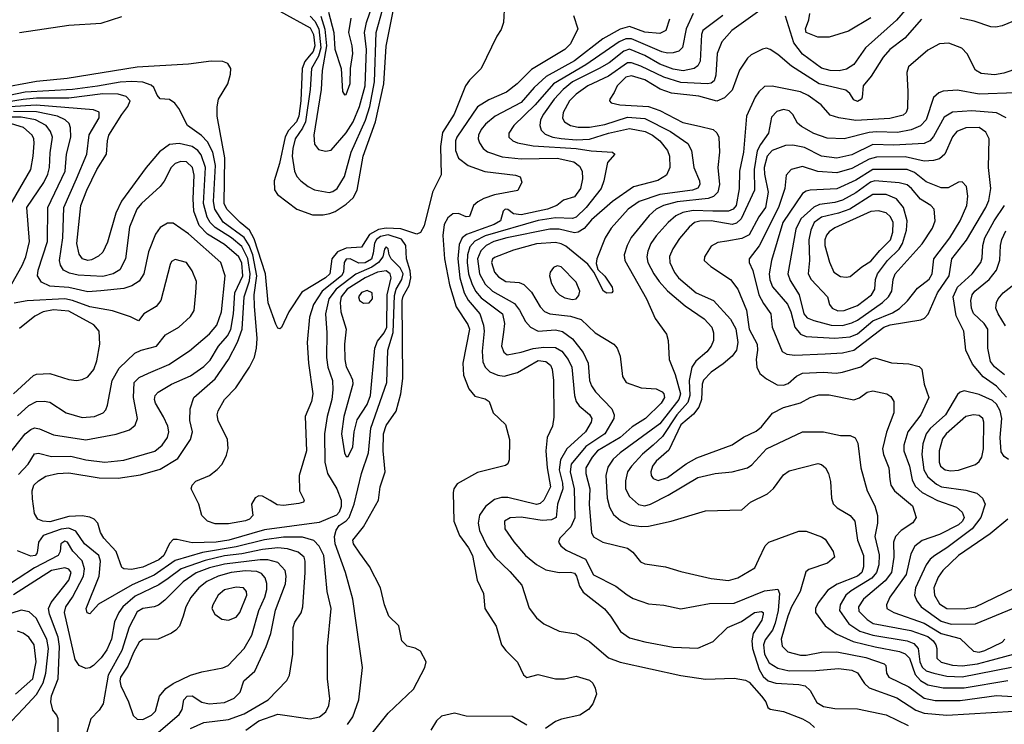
# Model space of a CAD drawing. Extents: x 997026 to 1115308, y 536381 to 619039.
# Tile 310 of 484: x 1063877 to 1069057, y 588157 to 591862. Entities that reach past the tile are written whole.
import ezdxf

# ---------------------------------------------------------------- set-up
doc = ezdxf.new("R2010")
doc.units = 0

msp = doc.modelspace()

# ---------------------------------------------------------------- linework, layer by layer
at = {"layer": '0CON20XD'}
for points in [[(1065460.3, 591880.3), (1065482.7, 591812.7), (1065490.1, 591725), (1065468.2, 591595), (1065462.8, 591495), (1065424.1, 591254.1), (1065428.3, 591208.3), (1065449.3, 591179.3), (1065485, 591170), (1065515, 591175.5), (1065595, 591266.7), (1065630.3, 591325), (1065664.8, 591405), (1065693.8, 591513.8), (1065701.1, 591705), (1065691.5, 591795), (1065701.9, 591848.2), (1065752.9, 591997.1)], [(1066426.9, 591945), (1066422.7, 591847.3), (1066409.5, 591810.5), (1066386.2, 591775), (1066305.3, 591604.7), (1066243.8, 591545), (1066221.6, 591515), (1066162.9, 591365), (1066101.9, 591268.1), (1066090.2, 591195), (1066093.6, 591046.4), (1066048.9, 590955), (1066005, 590777.5), (1065985, 590742.2), (1065966.1, 590733.9), (1065882.8, 590762.8), (1065805, 590765.9), (1065765, 590758.6), (1065717.6, 590732.4), (1065674.2, 590665.7), (1065595, 590661.4), (1065548.8, 590641.2), (1065518.7, 590605), (1065507.8, 590525), (1065485, 590503.9), (1065360.8, 590429.2), (1065292.1, 590325), (1065255, 590244), (1065245, 590236), (1065235, 590240), (1065225, 590261.2), (1065184, 590374), (1065169.6, 590525), (1065110.2, 590710.2), (1065085.1, 590755.1), (1065037.4, 590795), (1064966.1, 590865), (1064952.5, 590895), (1064955.2, 591135), (1064915.3, 591355), (1064915.3, 591404.7), (1064922.9, 591445), (1064972.3, 591525), (1064986.2, 591575), (1064987.1, 591605), (1064971.6, 591631.6), (1064945, 591642.9), (1064884.7, 591644.7), (1064765, 591628), (1064495, 591612.5), (1064127.2, 591552.8), (1063965, 591536.6), (1063755, 591498.8)], [(1065245, 591906.6), (1065405, 591818.6), (1065423.2, 591785), (1065429.8, 591725), (1065420.1, 591695), (1065400.3, 591669.7), (1065377.2, 591642.8), (1065363.6, 591605), (1065355.3, 591435), (1065345.3, 591355), (1065332.4, 591325), (1065290.3, 591279.7), (1065273.3, 591246.7), (1065244.5, 591105.5), (1065215.9, 591015), (1065216.6, 590966.6), (1065232.7, 590942.7), (1065335, 590866.1), (1065416.8, 590836.8), (1065474.2, 590835.8), (1065507.7, 590842.3), (1065537, 590853), (1065595, 590891.9), (1065631.4, 590925), (1065652.7, 590965), (1065683.7, 591145), (1065748, 591325), (1065791.8, 591525), (1065805, 591723.3), (1065845.1, 591925)], [(1065405, 591881), (1065430.2, 591855), (1065451.3, 591815), (1065461.3, 591715), (1065449.1, 591670.9), (1065412.6, 591605), (1065405.4, 591495), (1065380.1, 591325), (1065365, 591291.4), (1065326.7, 591235), (1065313.3, 591185), (1065309.5, 591145), (1065322.5, 591065), (1065335, 591038.1), (1065355.6, 591015), (1065394.7, 590984.7), (1065427.9, 590967.9), (1065505, 590952.9), (1065525, 590958), (1065547.1, 590975), (1065585, 591037.1), (1065621.2, 591165), (1065696.5, 591333.5), (1065719.6, 591405), (1065743.8, 591535), (1065752, 591795), (1065785.8, 591914.2)], [(1067795, 591928.1), (1067622.7, 591805), (1067570, 591745), (1067545.3, 591685), (1067539.3, 591570.7), (1067530.1, 591539.9), (1067515, 591528.5), (1067495, 591524.3), (1067355, 591531.2), (1067265, 591560.4), (1067145, 591617.8), (1067095, 591635.9), (1067075, 591635.9), (1066975, 591565.2), (1066865.4, 591515), (1066805, 591471.2), (1066770, 591435), (1066736.6, 591375), (1066731.8, 591345), (1066742.7, 591325), (1066774.4, 591305), (1066815, 591296.5), (1066875, 591297.6), (1066955, 591311.2), (1067075, 591348.8), (1067165, 591341.9), (1067300.7, 591275), (1067391.8, 591211.8), (1067410.4, 591175), (1067423.8, 591085), (1067452.8, 591015), (1067454.7, 590995), (1067445, 590975.5), (1067416.7, 590965), (1067245, 590942.1), (1067135, 590906.5), (1067078.2, 590865), (1066989.2, 590765), (1066956.8, 590715), (1066912.2, 590605), (1066909.2, 590579.2), (1066918.8, 590548.8), (1066955, 590513.3), (1066994, 590455), (1066998, 590435), (1066992.5, 590425), (1066965, 590424), (1066948.8, 590435), (1066896.7, 590535), (1066866.4, 590576.4), (1066750.6, 590670.6), (1066725, 590683.8), (1066695, 590689.6), (1066595.7, 590684.3), (1066475, 590650), (1066375, 590611.5), (1066365, 590603.1), (1066359.6, 590585), (1066375, 590534.3), (1066395, 590510), (1066435, 590485.7), (1066505, 590480), (1066529.5, 590469.5), (1066569.5, 590429.5), (1066615, 590352.2), (1066638, 590328), (1066666.1, 590316.1), (1066775, 590302.6), (1066830.8, 590285), (1066904.4, 590215), (1067002.5, 590155), (1067019.2, 590135), (1067035, 590092.5), (1067047.5, 589985), (1067067.5, 589955), (1067146, 589926), (1067225, 589920.9), (1067257.3, 589905), (1067265.3, 589895), (1067268.4, 589875), (1067251.3, 589845), (1067168.2, 589765), (1067098.6, 589721.4), (1067035, 589664.8), (1066915.8, 589595), (1066888, 589562), (1066855.8, 589505), (1066855.8, 589475), (1066875.7, 589395), (1066873.5, 589315), (1066884.5, 589165), (1066895, 589142.9), (1066944, 589115), (1067075, 589082.1), (1067102.6, 589062.6), (1067141.9, 589011.9), (1067165, 589000.4), (1067275, 588985.4), (1067355, 588960.5), (1067515, 588923.3), (1067605, 588913.3), (1067655, 588927.5), (1067745, 588980), (1067765.6, 589025), (1067798.9, 589095), (1067817.5, 589115), (1067975, 589173.1), (1068015, 589171.5), (1068095, 589142.5), (1068115, 589129.4), (1068156.9, 589065), (1068164.2, 589035), (1068126.7, 589003.3), (1068029.1, 588970.9), (1068012.2, 588957.8), (1067983, 588855), (1067936.5, 588775), (1067917.6, 588725), (1067882.7, 588605), (1067887.3, 588567.3), (1067918, 588538), (1067985, 588520), (1068015, 588520.3), (1068095, 588536.2), (1068175, 588538), (1068327.5, 588507.5), (1068424, 588475), (1068434.2, 588465), (1068437.5, 588425), (1068450, 588405), (1068555, 588353.6), (1068635, 588294), (1068692.5, 588282.5), (1068825, 588281.7), (1069015, 588307.9), (1069214.8, 588295.2)], [(1068545.8, 591924.2), (1068489.8, 591860.2), (1068326.1, 591715), (1068265, 591627.3), (1068227.2, 591602.8), (1068187.4, 591592.6), (1068140, 591595), (1068095, 591606.9), (1067995, 591680.6), (1067950.1, 591740.1), (1067905, 591880)], [(1063875, 591794.7), (1064135, 591832.9), (1064305, 591844.7), (1064415, 591878.8)], [(1065501.7, 591901.7), (1065530, 591795), (1065535, 591706.7), (1065568.5, 591605), (1065574.5, 591484.5), (1065585, 591466.7), (1065595, 591468.8), (1065615, 591527.5), (1065617.2, 591605), (1065629, 591685), (1065626.7, 591725), (1065608.4, 591795), (1065620.1, 591869.9)], [(1066790, 591885), (1066813.9, 591813.9), (1066774.4, 591735), (1066745, 591705.4), (1066569.2, 591600.8), (1066493.6, 591525), (1066438.5, 591481.5), (1066345, 591441.3), (1066285.9, 591404.1), (1066175.9, 591245), (1066169.5, 591225), (1066169.2, 591175), (1066184.8, 591134.8), (1066236.2, 591096.2), (1066323.5, 591063.5), (1066484.5, 591044.5), (1066510, 591035), (1066517.7, 591007.7), (1066496.7, 590963.3), (1066375, 590941.3), (1066318.8, 590921.2), (1066286.9, 590905), (1066264.3, 590885), (1066243.6, 590826.4), (1066225, 590826.2), (1066185, 590843.5), (1066155, 590840.4), (1066129.2, 590820.8), (1066109.7, 590785), (1066103, 590727), (1066111.6, 590605), (1066137.7, 590467.7), (1066172.3, 590352.3), (1066235, 590260), (1066243.5, 590235), (1066207.9, 590055), (1066212.4, 589992.4), (1066238.8, 589921.2), (1066271.7, 589881.7), (1066325, 589868), (1066346.7, 589855), (1066367.5, 589795), (1066432.7, 589732.7), (1066453.7, 589653.7), (1066452.5, 589547.5), (1066444.1, 589525.9), (1066432.7, 589517.3), (1066285, 589480.9), (1066178.2, 589421.8), (1066160.8, 589395), (1066157.5, 589375), (1066160.5, 589225), (1066189.7, 589149.7), (1066237.7, 589085), (1066258.8, 589045), (1066282.9, 588915), (1066316, 588845), (1066324, 588765), (1066383, 588673), (1066412, 588575), (1066433.8, 588545), (1066495, 588483.3), (1066526.7, 588416.7), (1066545, 588402.5), (1066605, 588418), (1066696.4, 588396.4), (1066743.6, 588396.4), (1066805, 588409.2), (1066875, 588388.8), (1066892.3, 588372.3), (1066905, 588347.5), (1066911.2, 588315), (1066892, 588265), (1066870, 588235), (1066823.8, 588205), (1066726.8, 588183.2), (1066695, 588171.2), (1066642.5, 588135)], [(1067296, 591865), (1067275.4, 591805), (1067245, 591788.8), (1067165, 591796.9), (1067085, 591826.5), (1067035, 591811.7), (1066945, 591761), (1066795, 591646.6), (1066646.1, 591563.9), (1066583, 591505), (1066515, 591427.4), (1066378.8, 591355), (1066327.1, 591312.9), (1066304.7, 591285), (1066291.2, 591255), (1066289.2, 591235), (1066295.2, 591215.2), (1066315.7, 591185.7), (1066337.8, 591167.8), (1066415, 591141.3), (1066515, 591131), (1066705, 591133.2), (1066791.9, 591115), (1066821.9, 591091.9), (1066835.9, 591065), (1066837.9, 591025), (1066826.6, 590975), (1066795, 590931.1), (1066737.5, 590912.5), (1066702.2, 590885), (1066653.6, 590866.4), (1066515, 590835.5), (1066475, 590841.9), (1066445, 590863.3), (1066430, 590865), (1066421.1, 590855), (1066405.4, 590805), (1066372.3, 590785), (1066305, 590760.9), (1066226.9, 590733.1), (1066203.9, 590715), (1066189.6, 590680.4), (1066182.1, 590605), (1066192.9, 590505), (1066214.9, 590425), (1066237, 590387), (1066297.8, 590315), (1066317.2, 590255), (1066319.8, 590225), (1066309.7, 590119.7), (1066313.4, 590063.4), (1066325.9, 590035), (1066351, 590011), (1066393, 589993), (1066425, 589988), (1066495, 590006.6), (1066605, 590069.4), (1066645, 590065.2), (1066668.6, 590045), (1066677.3, 590025), (1066684.3, 589965), (1066687.6, 589772.4), (1066680, 589725), (1066651.5, 589665), (1066645.3, 589594.7), (1066651.7, 589505), (1066669.5, 589405), (1066635, 589334.7), (1066615, 589317.4), (1066595, 589312.2), (1066445, 589348.6), (1066411, 589349), (1066375, 589339.2), (1066327.5, 589302.5), (1066295, 589256.5), (1066288.1, 589215), (1066296.1, 589176.1), (1066334.2, 589095), (1066376.4, 589036.4), (1066455, 588960), (1066517.9, 588887.9), (1066557, 588767), (1066595, 588716.7), (1066635, 588685.6), (1066715, 588645.6), (1066805, 588633.1), (1066875, 588591.5), (1066975, 588506.1), (1067035, 588482.8), (1067355, 588412.8), (1067484.7, 588394.7), (1067635, 588398.8), (1067695, 588388.9), (1067715, 588378.5), (1067778.9, 588305), (1067802, 588275), (1067813.3, 588245), (1067825, 588236.2), (1067895, 588223.1), (1067995, 588185.9), (1068031.5, 588165), (1068058.9, 588138.9)], [(1067419.3, 591895), (1067383.5, 591815), (1067363.8, 591716.2), (1067345, 591697.1), (1067315, 591687.5), (1067285, 591686.6), (1067255, 591694), (1067095, 591761.2), (1067065, 591761.1), (1067030, 591745), (1066856, 591624), (1066685, 591525.5), (1066589, 591415), (1066476.2, 591305), (1066450.9, 591265), (1066449.5, 591245), (1066471.1, 591225), (1066495.7, 591215), (1066578.7, 591198.7), (1066805, 591185.6), (1066882.5, 591172.5), (1066995.7, 591165.7), (1067007.5, 591155), (1066969.2, 591110.8), (1066950, 591015), (1066935.2, 590974.8), (1066856.1, 590875), (1066805, 590823.2), (1066785, 590816.6), (1066695, 590820.8), (1066604.5, 590805.5), (1066325.1, 590724.9), (1066271.8, 590698.2), (1066245, 590668), (1066232.9, 590625), (1066230.5, 590585), (1066238.6, 590525), (1066254.7, 590474.7), (1066275.1, 590435.1), (1066305, 590399.8), (1066416.7, 590315), (1066426.6, 590265), (1066421.7, 590218.3), (1066410.7, 590145), (1066423.2, 590113.2), (1066440.5, 590100.5), (1066515, 590113.2), (1066577.6, 590132.4), (1066635, 590139.7), (1066695, 590138.8), (1066729, 590119), (1066762.3, 590075), (1066781.9, 590035), (1066795.9, 589885), (1066803.9, 589855), (1066820.6, 589830.6), (1066875, 589786.7), (1066886.2, 589765), (1066882.9, 589745), (1066854, 589695), (1066754.6, 589605.4), (1066722.3, 589547.7), (1066715.7, 589495), (1066732.6, 589425), (1066733.9, 589395), (1066706, 589315), (1066699.5, 589245), (1066675, 589231.1), (1066625, 589227.9), (1066515, 589245.2), (1066456.7, 589243.3), (1066427.1, 589225), (1066428.9, 589185), (1066475.9, 589115.9), (1066538.5, 589045), (1066596.3, 588996.3), (1066645, 588968.2), (1066715, 588955.5), (1066775, 588956.8), (1066795, 588951.5), (1066805.9, 588935), (1066822.5, 588882.5), (1066841.9, 588851.9), (1066953.5, 588763.5), (1066985.8, 588725.8), (1067037.8, 588645), (1067085, 588610.5), (1067165, 588589.5), (1067315, 588562.9), (1067445, 588557.5), (1067525, 588591.4), (1067600, 588665), (1067673.6, 588696.4), (1067742.5, 588745), (1067780, 588750), (1067787.5, 588745), (1067788.6, 588735), (1067780.8, 588705), (1067736.3, 588633.7), (1067728, 588595), (1067731.6, 588555), (1067766.5, 588445), (1067787.8, 588407.8), (1067815, 588384.8), (1067855, 588373), (1067976.2, 588366.2), (1068008.5, 588358.5), (1068035.2, 588335.2), (1068070.7, 588270.7), (1068105, 588250), (1068165, 588239.6), (1068285, 588238.7), (1068435, 588206.7), (1068550.8, 588150.8)], [(1067576.1, 591885), (1067470, 591805), (1067463.5, 591785), (1067457, 591645), (1067445, 591619.6), (1067425.6, 591605), (1067366.5, 591593.5), (1067315, 591602.8), (1067245, 591629), (1067165, 591673.3), (1067085, 591706.7), (1067055, 591697.2), (1066977.1, 591635), (1066925.3, 591605), (1066785.7, 591535), (1066735.2, 591495), (1066688.9, 591445), (1066631.9, 591365), (1066617.5, 591335), (1066613.3, 591305), (1066620.9, 591280.9), (1066641, 591261), (1066681.4, 591245), (1066725, 591237.3), (1066805, 591230.7), (1066875, 591233.9), (1066974.9, 591265.1), (1067085, 591289.7), (1067167.3, 591275), (1067206.7, 591255), (1067244.7, 591225), (1067284.2, 591175), (1067295.8, 591145), (1067296.6, 591085), (1067280, 591045), (1067234.1, 591015.9), (1067106.2, 590983.8), (1066995, 590905.7), (1066885, 590809.8), (1066845.7, 590764.3), (1066815.7, 590744.3), (1066795, 590740.5), (1066715, 590761.3), (1066665, 590761.1), (1066440, 590715), (1066371.5, 590695), (1066330.2, 590675), (1066303.5, 590646.5), (1066284.6, 590605), (1066295.8, 590525), (1066325, 590471.1), (1066364.9, 590434.9), (1066479.6, 590369.6), (1066506.7, 590335), (1066538, 590275), (1066564.4, 590244.4), (1066605, 590223.8), (1066695, 590230.6), (1066732.6, 590222.6), (1066785, 590183.4), (1066841.3, 590111.3), (1066867.7, 590055), (1066875.2, 589965), (1066885, 589936.7), (1066905.2, 589905.2), (1066991.1, 589815), (1067003.4, 589785), (1067002.9, 589765), (1066954.8, 589685), (1066855, 589617.9), (1066777.7, 589525), (1066772.4, 589485), (1066794.2, 589395), (1066797, 589243), (1066777.1, 589195), (1066718.8, 589135), (1066711.5, 589115), (1066723.5, 589095), (1066752.1, 589072.1), (1066854.3, 589024.3), (1066895, 588943.3), (1067013.6, 588883.6), (1067072.5, 588837.5), (1067105, 588818.6), (1067185, 588790.8), (1067265, 588783.3), (1067355, 588764.5), (1067505, 588792.7), (1067635, 588793.4), (1067795, 588858.9), (1067865, 588868), (1067874.4, 588844.4), (1067866.2, 588755), (1067851.7, 588688.3), (1067837.5, 588652.5), (1067798.6, 588601.4), (1067789.8, 588575), (1067795.9, 588525.9), (1067820.2, 588480.2), (1067865, 588451.3), (1067925, 588437.5), (1068065, 588439.8), (1068185, 588450.2), (1068255, 588441.9), (1068285, 588427.5)], [(1068621.8, 591865), (1068533.8, 591765), (1068455, 591705.4), (1068420, 591665), (1068356.2, 591565), (1068314.5, 591515), (1068309.5, 591455), (1068305, 591444.4), (1068285, 591432.3), (1068265, 591441.5), (1068244.7, 591474.7), (1068222.3, 591492.3), (1068083.5, 591525), (1067937.2, 591617.2), (1067865, 591680), (1067825, 591705.6), (1067805, 591711.9), (1067785, 591708.1), (1067725, 591677.8), (1067705, 591659.4), (1067663.1, 591596.9), (1067625, 591491.5), (1067585, 591450.8), (1067545, 591434.5), (1067449.9, 591459.9), (1067306.1, 591476.1), (1067246.3, 591496.3), (1067165, 591546.5), (1067095, 591566.9), (1067065, 591560), (1067020.2, 591515), (1067005, 591478.6), (1066982, 591445), (1066980, 591435), (1066988.8, 591425), (1067034.3, 591414.3), (1067185.5, 591405.5), (1067244.2, 591384.2), (1067365, 591322.2), (1067452.4, 591302.4), (1067524.7, 591284.7), (1067545, 591267.1), (1067555.4, 591245), (1067558.9, 591165), (1067550.3, 591085), (1067558.8, 590995), (1067549.1, 590955), (1067526.9, 590933.1), (1067498.8, 590921.2), (1067334.9, 590905.1), (1067264.4, 590885.6), (1067225, 590866.3), (1067187.5, 590832.5), (1067092.9, 590717.1), (1067072, 590675), (1067057.3, 590625), (1067060.3, 590595), (1067174.6, 590395), (1067220.2, 590290.2), (1067279.1, 590209.1), (1067288.1, 590175), (1067293.5, 590075), (1067326, 589996), (1067352.9, 589895), (1067344.8, 589865), (1067245, 589737.1), (1067035, 589583.6), (1066999.4, 589550.6), (1066970.7, 589509.3), (1066961.2, 589465), (1066967.7, 589345), (1066979.2, 589299.2), (1067000.8, 589260.8), (1067038.2, 589228.2), (1067085, 589205.8), (1067146.7, 589196.7), (1067185, 589198.2), (1067304.7, 589225.3), (1067485, 589279.2), (1067675, 589284), (1067721.2, 589325), (1067811.2, 589368.8), (1067843.1, 589396.9), (1067895, 589468.1), (1067925, 589489.5), (1068075, 589528.6), (1068095, 589522.5), (1068115.8, 589505), (1068132.5, 589475), (1068142.7, 589432.7), (1068147.1, 589345), (1068155.5, 589315.5), (1068178, 589295), (1068245.7, 589255), (1068270, 589225), (1068284.2, 589125), (1068315.7, 589045), (1068316.4, 588985), (1068306.8, 588955), (1068285, 588935.6), (1068176.6, 588893.4), (1068127.5, 588862.5), (1068077.7, 588795), (1068063.3, 588765), (1068062.9, 588745), (1068114.7, 588674.7), (1068171.6, 588631.6), (1068262.3, 588592.3), (1068376.7, 588563.3), (1068505, 588538.8), (1068535, 588527.6), (1068557.6, 588505), (1068588.3, 588418.3), (1068615, 588387.2), (1068655, 588363.3), (1068735, 588348.3), (1068845, 588348.5), (1069075, 588386.3)], [(1068355, 591872.1), (1068237.4, 591802.6), (1068135, 591770.8), (1068075, 591770.8), (1068014.6, 591795), (1068010, 591815), (1068028.3, 591861.7), (1068034, 591895)], [(1069185, 591887.6), (1069045, 591830), (1069012.6, 591822.6), (1068985, 591825.3), (1068898.8, 591855), (1068825, 591871.1)], [(1069132.1, 591607.9), (1069055, 591581.8), (1069005, 591573.1), (1068935, 591579.2), (1068905, 591596.9), (1068861.9, 591681.9), (1068832.4, 591712.4), (1068765, 591738.5), (1068715, 591735.5), (1068655, 591701.5), (1068553.3, 591615), (1068543.6, 591585), (1068549.1, 591485), (1068547.1, 591395), (1068540, 591375), (1068525, 591360.9), (1068455, 591342.3), (1068275, 591332.3), (1068185.4, 591345.4), (1068140.9, 591360.9), (1068093.8, 591415), (1068025, 591463.6), (1067985, 591483.6), (1067835, 591513.2), (1067795, 591510.5), (1067765, 591483.3), (1067745.4, 591455), (1067700, 591355), (1067684.2, 591165), (1067664.2, 591065), (1067662.7, 590972.7), (1067645.5, 590885), (1067629.4, 590865), (1067605.1, 590854.9), (1067523.3, 590855), (1067420.4, 590859.6), (1067365, 590848.1), (1067329.5, 590830.5), (1067287.8, 590795), (1067224.8, 590725.2), (1067198, 590685), (1067182.2, 590645), (1067175.3, 590614.7), (1067180.6, 590585), (1067212.2, 590525), (1067241.6, 590485), (1067285, 590436.2), (1067377.8, 590357.8), (1067478.4, 590288.4), (1067518.7, 590245), (1067527.2, 590215), (1067526.7, 590175), (1067515.3, 590145), (1067490.9, 590115), (1067433.1, 590066.9), (1067412.7, 590035), (1067398.8, 589965), (1067402.6, 589885), (1067391.6, 589848.4), (1067333.6, 589785), (1067259.1, 589670.9), (1067209.7, 589625), (1067153.5, 589576.5), (1067095.3, 589515), (1067075.2, 589484.8), (1067063.4, 589436.6), (1067064.2, 589395), (1067085.2, 589355.2), (1067132.8, 589312.8), (1067165, 589304.7), (1067195, 589313.6), (1067289, 589361), (1067445, 589454.2), (1067535, 589475.3), (1067625, 589484.6), (1067705, 589505.5), (1067728.7, 589521.3), (1067805, 589604.6), (1067995, 589694), (1068105, 589695.3), (1068194.5, 589675.5), (1068245.5, 589675.5), (1068272.6, 589662.6), (1068286.4, 589635)], [(1065736.7, 590635), (1065727, 590603), (1065695, 590583.2), (1065661.8, 590581.8), (1065615, 590604.8), (1065595, 590603.2), (1065583.4, 590585), (1065580.5, 590535), (1065570.3, 590515), (1065467.5, 590435), (1065422.8, 590365), (1065401.5, 590298.5), (1065389.4, 590165), (1065396.7, 590056.7), (1065419.7, 589895), (1065411.3, 589855), (1065379.2, 589775), (1065385.9, 589595), (1065346.9, 589465), (1065349.2, 589385), (1065373.3, 589335), (1065370, 589325), (1065345, 589317.5), (1065265, 589308.1), (1065230.7, 589310.7), (1065195, 589333.1), (1065155, 589356.7), (1065135, 589358.1), (1065115, 589347.5), (1065097.1, 589315), (1065103.1, 589255), (1065085, 589235.6), (1065065, 589226.7), (1064975, 589210.4), (1064905, 589211.5), (1064865, 589224.3), (1064834.5, 589254.5), (1064820, 589315), (1064778.8, 589395), (1064783.8, 589415), (1064803.3, 589435), (1064875, 589465.8), (1064915, 589496.2), (1064942, 589525), (1064965, 589572.5), (1064972.7, 589607.3), (1064969.2, 589655), (1064921.2, 589755), (1064916.2, 589785), (1064921.2, 589805), (1064954.3, 589865), (1065014.6, 589925.4), (1065086.4, 590035), (1065112, 590088), (1065122.7, 590135), (1065125.3, 590185), (1065111.9, 590355), (1065111.2, 590415), (1065123.7, 590515), (1065102.8, 590625), (1065084.2, 590674.2), (1065057.4, 590717.4), (1064948, 590798), (1064903.5, 590865), (1064896, 590906), (1064906.1, 591095), (1064893.3, 591165), (1064865, 591219.7), (1064833, 591253), (1064760, 591305), (1064714.8, 591394.8), (1064693.5, 591423.5), (1064665, 591442.5), (1064615, 591446.7), (1064600, 591465), (1064582.9, 591505), (1064567.9, 591517.9), (1064525, 591533.3), (1064467.4, 591537.4), (1064405, 591533.2), (1064286.5, 591513.5), (1064155.1, 591495.1), (1063905, 591481.6), (1063685, 591434.8)], [(1069115, 591478.2), (1068925, 591470.8), (1068811.1, 591491.1), (1068735, 591487.1), (1068711.9, 591478.1), (1068685, 591452.7), (1068645, 591335.5), (1068616.3, 591303.7), (1068567.3, 591282.7), (1068495, 591269.3), (1068385, 591271.7), (1068345, 591269.5), (1068215, 591236.3), (1068125, 591239.2), (1068055, 591264.3), (1067989.7, 591299.7), (1067968.8, 591318.8), (1067943.5, 591363.5), (1067925, 591382.9), (1067895, 591389.8), (1067860.6, 591379.4), (1067831.1, 591348.9), (1067815.3, 591265), (1067773.5, 591206.5), (1067757.4, 591172.6), (1067741.6, 591075), (1067742.8, 590965), (1067672.6, 590815), (1067647.9, 590792.1), (1067625, 590786), (1067515, 590804.2), (1067455, 590802.9), (1067427.3, 590795), (1067398.5, 590771.5), (1067348.5, 590711.5), (1067313.2, 590656.8), (1067295, 590616), (1067296.6, 590585), (1067322.1, 590532.1), (1067342.9, 590505), (1067435, 590425.3), (1067526.2, 590386.2), (1067617.1, 590287.1), (1067645, 590235.6), (1067655.2, 590165), (1067648, 590125), (1067625, 590092.5), (1067578.3, 590051.8), (1067515, 590009.2), (1067475, 589966.5), (1067467.5, 589945), (1067464.1, 589865), (1067449.6, 589825), (1067421.9, 589788.1), (1067355, 589731.1), (1067291, 589599), (1067225, 589540), (1067206.3, 589515), (1067197.3, 589485), (1067198.2, 589465), (1067208.8, 589448.8), (1067235, 589438.7), (1067285, 589454.3), (1067383.3, 589526.7), (1067438.5, 589558.5), (1067625, 589626.2), (1067685, 589666.9), (1067752.1, 589697.9), (1067779.8, 589720.2), (1067836.8, 589793.2), (1067895, 589822.1), (1067985, 589847.8), (1068035, 589875.6), (1068080.8, 589889.2), (1068135, 589889.6), (1068265, 589863.5), (1068295, 589873.3), (1068335, 589903.3), (1068365, 589909.6), (1068438, 589895), (1068460.5, 589880.5), (1068475.5, 589855), (1068475.4, 589795), (1068437.4, 589692.6), (1068416.7, 589605), (1068422, 589575), (1068448.7, 589505), (1068454.1, 589444.1), (1068460, 589415), (1068478.9, 589385), (1068572.9, 589305), (1068593.5, 589245), (1068574.7, 589215.3), (1068513.5, 589176.5), (1068483.5, 589145), (1068473.2, 589115), (1068475.2, 589035.2), (1068463.1, 588955), (1068429.2, 588910.9), (1068315.9, 588815), (1068290.3, 588775), (1068291.5, 588751.5), (1068335, 588707.1), (1068367.1, 588687.1), (1068565, 588649.7), (1068655, 588618.2), (1068683, 588595), (1068696.2, 588575), (1068701.9, 588555), (1068701.8, 588505), (1068725, 588482.6), (1068785, 588468.1), (1068835, 588464.5), (1068915, 588474.3), (1068969.1, 588489.1), (1069105.2, 588525.2)], [(1065602, 588155), (1065628.7, 588195), (1065660.7, 588285), (1065680, 588455), (1065665.3, 588565), (1065629.1, 588815), (1065591.1, 588955), (1065535.6, 589105), (1065532.4, 589145), (1065541.7, 589178.3), (1065557.1, 589202.9), (1065595, 589227.3), (1065610.7, 589245), (1065636.1, 589315), (1065674.3, 589475), (1065711, 589585), (1065724.3, 589714.3), (1065808.1, 589955), (1065812.8, 590125), (1065842.1, 590217.9), (1065847.9, 590412.1), (1065857.3, 590445), (1065887.8, 590495), (1065893.7, 590525), (1065877.9, 590557.9), (1065831.4, 590605), (1065820.8, 590625), (1065815, 590656.7), (1065805, 590667.8), (1065795.8, 590655), (1065787.5, 590615), (1065763.9, 590585), (1065728.7, 590561.3), (1065646, 590524), (1065541.8, 590445), (1065503.8, 590395), (1065485.2, 590315), (1065493.4, 590215), (1065490.8, 590085), (1065497.7, 590035), (1065521.6, 589965), (1065524.3, 589915), (1065519.8, 589865), (1065493.8, 589775), (1065480.4, 589685), (1065481.6, 589535), (1065495.9, 589475), (1065545, 589394.4), (1065567.2, 589335), (1065568.7, 589301.3), (1065558, 589272), (1065543.5, 589256.5), (1065451.7, 589218.3), (1065165, 589179.2), (1064977.5, 589125), (1064910, 589115), (1064785, 589110.5), (1064705, 589129.3), (1064685, 589128.5), (1064665, 589108.2), (1064634.8, 589045), (1064609.3, 589020.7), (1064525, 588982.9), (1064465, 588970.8), (1064425, 588974.5), (1064415, 588980.8), (1064383.6, 589065), (1064319.1, 589135), (1064302.5, 589165), (1064288.5, 589215), (1064268.5, 589235), (1064245, 589246.6), (1064205, 589252.8), (1064135, 589249.5), (1064035, 589220.8), (1063998, 589225), (1063972.2, 589235), (1063955.4, 589265), (1063945, 589342.5), (1063941.6, 589385), (1063951.9, 589415), (1063975, 589437.4), (1064015, 589460.9), (1064075, 589476), (1064135, 589478.3), (1064295, 589452.6), (1064395, 589451.1), (1064511.9, 589468.1), (1064615, 589497.7), (1064709.1, 589555), (1064775.3, 589655), (1064785.8, 589695), (1064772.1, 589755), (1064772.9, 589815), (1064792.7, 589875), (1064905, 589972.8), (1064974.5, 590075.5), (1065023.5, 590166.5), (1065046.5, 590235), (1065058.2, 590405), (1065085, 590488.9), (1065090, 590525), (1065076.9, 590606.9), (1065045, 590668.8), (1064991, 590715), (1064905, 590769.8), (1064879.5, 590795), (1064863.2, 590823.2), (1064843.9, 590895), (1064854.9, 591084.9), (1064831.9, 591151.9), (1064814.8, 591175), (1064785, 591195.5), (1064715, 591211.2), (1064665, 591206), (1064612.2, 591167.8), (1064541.8, 591085), (1064413, 590907), (1064381.9, 590845), (1064338.6, 590691.4), (1064315, 590640), (1064291.3, 590618.7), (1064255, 590599.4), (1064235, 590596.5), (1064206.9, 590605), (1064189, 590629), (1064177.2, 590685), (1064198.6, 590885), (1064229.5, 590965), (1064283.4, 591075), (1064333.8, 591155), (1064338.3, 591225), (1064346.5, 591255), (1064415, 591363.2), (1064446.5, 591405), (1064457.3, 591435), (1064437.6, 591457.6), (1064395, 591470.3), (1064315, 591472.8), (1064135, 591449.9), (1063965, 591449.2), (1063895, 591441.8), (1063475, 591376.7)], [(1063870.1, 589469.9), (1063920.9, 589525), (1063955, 589578.6), (1063975, 589583.3), (1064045, 589565.8), (1064145, 589566.1), (1064225, 589547.6), (1064325, 589535.3), (1064425, 589545.9), (1064587.1, 589592.9), (1064626.7, 589625), (1064654.4, 589665), (1064662.2, 589695), (1064656.4, 589725), (1064634.1, 589774.1), (1064590.7, 589845), (1064586.1, 589865), (1064589.6, 589885), (1064605, 589903.6), (1064675, 589945.4), (1064775, 589990), (1064845, 590038), (1064879.2, 590070.8), (1064923.5, 590145), (1064970.4, 590199.6), (1064987.7, 590232.3), (1065002, 590315), (1065009.4, 590425), (1065051.2, 590515), (1065045, 590581.9), (1065029.3, 590615), (1064955, 590679.3), (1064865, 590734.8), (1064820.5, 590780.5), (1064793.3, 590855), (1064789.1, 590920.9), (1064794.8, 591044.8), (1064785.8, 591085), (1064754.5, 591115.5), (1064725, 591117.1), (1064695, 591106.4), (1064673.8, 591085), (1064636.8, 591013.2), (1064615.7, 590985), (1064516.9, 590895), (1064493.4, 590865), (1064455, 590771.2), (1064434.1, 590605), (1064403.8, 590546.2), (1064368.6, 590525), (1064315, 590510.8), (1064185, 590518.3), (1064138.9, 590528.9), (1064107.8, 590545), (1064091.2, 590571.2), (1064086.2, 590596.2), (1064104.2, 590715.8), (1064109.6, 590875), (1064176.4, 591025), (1064229.7, 591155), (1064242.8, 591257.2), (1064295.7, 591345.7), (1064295.6, 591375.6), (1064265, 591388.2), (1063963.1, 591413.1), (1063825, 591404.2)], [(1063836.2, 590473.8), (1063889.5, 590569.5), (1063909, 590615), (1063928.6, 590695), (1063913.7, 590875), (1064003.4, 591006.6), (1064025, 591050), (1064034.3, 591085), (1064037.2, 591162.8), (1064049.5, 591245), (1064039.7, 591275), (1064015.4, 591305), (1063959.6, 591335), (1063885, 591349.2), (1063775, 591348.8)], [(1063812.5, 589567.5), (1063905, 589684.7), (1063935, 589707.8), (1063954.8, 589715.2), (1063981.1, 589711.1), (1064055, 589679.1), (1064225, 589653.1), (1064385, 589683.2), (1064455, 589705.6), (1064485, 589730), (1064497.3, 589765), (1064474.7, 589875), (1064478.7, 589955), (1064505, 589981.2), (1064555, 590002.4), (1064661.3, 590048.7), (1064769.5, 590120.5), (1064875, 590210), (1064913.3, 590255), (1064938.6, 590325), (1064957.2, 590515), (1064934.8, 590584.8), (1064765, 590735.8), (1064685, 590791.5), (1064655, 590792.2), (1064615, 590768.6), (1064590.9, 590735), (1064555, 590642), (1064530, 590525), (1064505, 590487.5), (1064467.4, 590462.6), (1064425, 590448.9), (1064304.5, 590435.5), (1064235, 590430.4), (1064135, 590454.2), (1064035, 590460.7), (1063991.8, 590481.8), (1063971.2, 590515), (1063974.8, 590545), (1064023.4, 590695), (1064024.7, 590875), (1064115.2, 591065.2), (1064122.5, 591155), (1064145.2, 591245), (1064143.3, 591293.3), (1064136.3, 591316.3), (1064116.4, 591336.4), (1064076.4, 591355), (1063965, 591377.8), (1063845, 591379.9)], [(1069066.9, 591346.9), (1069015, 591372.8), (1068885, 591383.2), (1068784.8, 591375.2), (1068740.2, 591349.8), (1068685, 591247.7), (1068664.1, 591225.9), (1068635, 591211.2), (1068475, 591202.9), (1068365, 591205.5), (1068255, 591151.7), (1068175, 591133.7), (1068095, 591143.9), (1068005, 591190.2), (1067945, 591202.5), (1067905, 591200.8), (1067835, 591174.3), (1067808.7, 591145), (1067793.4, 591085), (1067795, 591050), (1067814.4, 590955), (1067800.2, 590875), (1067765.1, 590824.9), (1067715, 590730.7), (1067675, 590712.1), (1067597.5, 590697.5), (1067549.8, 590690.2), (1067515, 590670.8), (1067478.6, 590615), (1067477.5, 590595), (1067512, 590565), (1067616.4, 590496.4), (1067655, 590444.4), (1067700.5, 590335), (1067715.2, 590235), (1067757.4, 590155), (1067758.9, 590125), (1067750.6, 590075), (1067754.8, 590034.8), (1067771.3, 590001.3), (1067805, 589972.8), (1067862.3, 589942.3), (1067895, 589939.5), (1067920.3, 589949.7), (1067962.8, 589987.2), (1067995, 590003.6), (1068105, 590008), (1068172.7, 590002.7), (1068205, 590007.7), (1068302.6, 590037.4), (1068355, 590076.4), (1068375, 590084.5), (1068462.7, 590057.3), (1068555, 590052.9), (1068608.3, 590038.3), (1068622.5, 590025), (1068634.3, 589945.7), (1068659.4, 589875), (1068616.7, 589785), (1068549.5, 589695), (1068528.9, 589625), (1068528.8, 589595), (1068558.4, 589515), (1068571.7, 589441.7), (1068588.6, 589408.6), (1068625.1, 589375.1), (1068705, 589333.4), (1068805, 589299.2), (1068835, 589272.5), (1068844.7, 589245), (1068837.3, 589225), (1068815, 589204.8), (1068715, 589154.7), (1068625, 589124.1), (1068586.6, 589093.4), (1068565, 589052.5), (1068540.4, 588945), (1068454, 588825), (1068437.3, 588785), (1068439.4, 588765), (1068475, 588745.3), (1068635, 588688.6), (1068725, 588634.3), (1068825, 588608.4), (1068895, 588541.9), (1068925, 588536.5)], [(1063820.2, 590875), (1063935.3, 591075), (1063948.4, 591145), (1063952.3, 591212.3), (1063951.2, 591235), (1063941.7, 591255), (1063896.1, 591295), (1063833.9, 591313.9)], [(1067955, 590097.6), (1068115, 590104.7), (1068205, 590110), (1068265, 590123.8), (1068423.2, 590245), (1068456.8, 590256.8), (1068616.7, 590283.3), (1068636.7, 590293.3), (1068655.9, 590314.1), (1068705.8, 590425), (1068767.4, 590515), (1068779.8, 590605), (1068857.7, 590702.3), (1068960.2, 590875), (1068975, 590910.8), (1068986.5, 590975), (1068973.9, 591085), (1068977.3, 591235), (1068960, 591270), (1068924.8, 591294.8), (1068855, 591294.3), (1068806.9, 591275), (1068784, 591246), (1068743.4, 591155), (1068715, 591131.2), (1068685, 591121.2), (1068635, 591118.7), (1068535, 591141), (1068385, 591138.6), (1068345, 591128.9), (1068255, 591079.1), (1068175, 591056), (1068075, 591063.9), (1067995, 591090.8), (1067935, 591074.5), (1067909.1, 591045), (1067901.4, 590975), (1067868.5, 590875), (1067767.7, 590672.3), (1067713.6, 590605), (1067714.8, 590584.8), (1067733.3, 590543.3), (1067765.6, 590415), (1067789.2, 590369.2), (1067828.8, 590315), (1067834.6, 590245), (1067887.3, 590117.3), (1067912.9, 590102.9), (1067955, 590097.6)], [(1068165, 590186.8), (1068245, 590194.8), (1068285, 590210.7), (1068365, 590278.3), (1068468.6, 590321.4), (1068505, 590342.6), (1068546.9, 590383.1), (1068599.6, 590450.4), (1068661.7, 590498.3), (1068677.3, 590525), (1068685.2, 590605), (1068770.2, 590715), (1068824.1, 590805), (1068858.7, 590885), (1068864.5, 590935), (1068857.1, 590985), (1068835, 591010), (1068815, 591007.5), (1068761.7, 590978.3), (1068725, 590977.1), (1068645, 591008.7), (1068585, 591059.4), (1068545, 591074.8), (1068365, 591074.8), (1068275, 591018.6), (1068175, 590973), (1068034.8, 590965.2), (1068015, 590961.3), (1067995, 590948.5), (1067891.2, 590795), (1067832.7, 590595), (1067820.2, 590525), (1067823.8, 590493.8), (1067837.4, 590457.4), (1067916.6, 590366.6), (1067934.5, 590325), (1067954.8, 590245), (1067985, 590207.9), (1068015, 590196.6), (1068165, 590186.8)], [(1068205, 590253.8), (1068255, 590267.3), (1068285, 590282.7), (1068415.4, 590374.6), (1068447.5, 590405), (1068465.2, 590435), (1068471.7, 590495), (1068481.7, 590525), (1068625, 590682.7), (1068679.6, 590765), (1068693.8, 590805), (1068687.5, 590865), (1068670.6, 590885), (1068615, 590918.2), (1068568.9, 590975), (1068545, 590993.8), (1068504.2, 591004.2), (1068375, 591014.5), (1068352.7, 591007.3), (1068275, 590950.8), (1068205, 590913.2), (1068165, 590900.7), (1068085, 590890.5), (1068055, 590876.9), (1067987, 590815), (1067960.1, 590759.9), (1067918.3, 590525), (1067930.2, 590490.2), (1067977.3, 590415), (1068001.7, 590315), (1068020, 590295), (1068055, 590280.2), (1068146.4, 590256.4), (1068205, 590253.8)], [(1068180.7, 590330.7), (1068215, 590333.1), (1068285, 590358.4), (1068357.3, 590415), (1068375.2, 590445), (1068379.3, 590495), (1068389.1, 590525), (1068443, 590595), (1068502.8, 590655), (1068521.4, 590685), (1068542.4, 590755), (1068546.1, 590805), (1068525.8, 590875), (1068490, 590920), (1068435, 590943.6), (1068365, 590943), (1068243.4, 590866.6), (1068185, 590844.3), (1068095, 590824.5), (1068056, 590795), (1068038.7, 590755), (1068028, 590705), (1068031, 590595), (1068024.7, 590525), (1068040.7, 590495), (1068126.1, 590403.9), (1068137.1, 590365), (1068150.8, 590345), (1068180.7, 590330.7)], [(1069067.9, 589877.9), (1069015.1, 589935.1), (1068944.8, 589984.8), (1068888.8, 590051.2), (1068854.5, 590125), (1068843.3, 590225), (1068804, 590304), (1068786.9, 590405), (1068809.8, 590455), (1068887.9, 590525), (1068933.1, 590585), (1068940.8, 590609.2), (1068943.4, 590675), (1068954.8, 590715), (1069003.9, 590805), (1069057, 590885)], [(1068225, 590507.5), (1068245, 590511.9), (1068307.5, 590562.5), (1068355, 590592.4), (1068401, 590649), (1068457.5, 590705), (1068470.8, 590745), (1068472, 590795), (1068458.2, 590825), (1068435, 590846.8), (1068395, 590856.9), (1068355, 590853.2), (1068165, 590767.6), (1068135, 590746.2), (1068121.5, 590728.5), (1068112.9, 590705), (1068111.9, 590675), (1068136.2, 590586.2), (1068159.1, 590535), (1068195, 590511.5), (1068225, 590507.5)], [(1065655.4, 588014.6), (1065815, 588216), (1065948.1, 588341.9), (1066008, 588455), (1066016, 588485), (1065985, 588541.2), (1065957.3, 588557.3), (1065915, 588566.7), (1065886.7, 588595), (1065871.2, 588675), (1065819.2, 588725), (1065795.5, 588785.5), (1065774.3, 588875), (1065717.3, 588987.3), (1065666.4, 589056.4), (1065633.5, 589105), (1065629.5, 589125), (1065685.2, 589194.8), (1065764.4, 589335), (1065772.9, 589405), (1065799.5, 589485), (1065788.2, 589595), (1065790.3, 589685), (1065805, 589728.6), (1065856.9, 589803.1), (1065882, 589895), (1065892.5, 589975), (1065889.4, 590385), (1065895, 590408.5), (1065926.2, 590463.8), (1065935.3, 590505), (1065931.9, 590541.9), (1065912.1, 590605), (1065907.6, 590675), (1065885, 590708.3), (1065815, 590730.3), (1065775, 590722.4), (1065754.1, 590705.9), (1065743.1, 590686.9), (1065736.7, 590635)], [(1069058.4, 589995), (1069005, 590035.9), (1068984.8, 590065), (1068970.2, 590135), (1068970.4, 590235), (1068951, 590265), (1068895, 590316.2), (1068883.5, 590345), (1068879.8, 590385), (1068887.9, 590415), (1068901.9, 590435), (1068977.6, 590495), (1069015.9, 590545), (1069032.7, 590597.3), (1069036.5, 590675), (1069043.8, 590706.2), (1069065, 590751.2)], [(1063865, 589778.7), (1063925, 589833.1), (1063965, 589853.8), (1064006.2, 589856.2), (1064035, 589851.1), (1064120.8, 589795), (1064205, 589770), (1064270, 589775), (1064315.9, 589794.1), (1064329.8, 589810.2), (1064338.5, 589835), (1064362.9, 589965), (1064399.9, 590030.1), (1064482.2, 590107.8), (1064516.6, 590123.4), (1064595.8, 590145), (1064644.5, 590205.5), (1064714, 590245), (1064775, 590300.8), (1064795, 590332.5), (1064803.4, 590426.6), (1064806.7, 590485), (1064785, 590542), (1064755, 590585.8), (1064695, 590601.4), (1064675, 590590), (1064668.9, 590575), (1064619.2, 590385), (1064595.5, 590354.5), (1064530, 590315), (1064501.7, 590278.3), (1064459.4, 590299.4), (1064365, 590331.1), (1064245, 590352), (1064155, 590385.5), (1064115, 590393.7), (1063916.4, 590383.6), (1063848.2, 590371.8)], [(1066785, 590390.2), (1066805, 590394.3), (1066818.8, 590411.2), (1066824.3, 590435), (1066805, 590481.2), (1066725, 590563.3), (1066705, 590567.7), (1066685, 590559.5), (1066666.8, 590535), (1066663.6, 590515), (1066674.2, 590475), (1066698.2, 590435), (1066716.5, 590415), (1066745, 590399.1), (1066785, 590390.2)], [(1065605, 589564.2), (1065628.6, 589615), (1065637.3, 589695), (1065652, 589758), (1065705, 589837.9), (1065723.2, 589885), (1065745.2, 590135), (1065758.9, 590171.1), (1065795, 590215.7), (1065807.6, 590245), (1065810.6, 590415), (1065830.3, 590505), (1065826, 590525), (1065805, 590542.3), (1065759.3, 590535), (1065694.3, 590505), (1065599, 590445), (1065568.4, 590405), (1065563.5, 590375), (1065566.1, 590325), (1065593.6, 590235), (1065585.8, 590155), (1065586.5, 590075), (1065595, 590035.8), (1065612.6, 590002.6), (1065627.8, 589967.8), (1065630, 589945), (1065581.9, 589775), (1065570.2, 589685), (1065585, 589583.8), (1065595, 589564.2), (1065605, 589564.2)], [(1069062.8, 590252.8), (1069023.8, 590315), (1069012.7, 590345), (1069015.5, 590375), (1069024.4, 590395), (1069051.1, 590425), (1069113.1, 590475)], [(1065685, 590370.9), (1065715, 590373.3), (1065732.7, 590395), (1065730.5, 590425), (1065705, 590437.6), (1065675, 590427.3), (1065659.2, 590405), (1065664.5, 590385), (1065685, 590370.9)], [(1063845, 589893.8), (1063948.6, 589991.4), (1063965, 589998), (1064035, 590001.6), (1064135, 589970.3), (1064175, 589964.6), (1064205, 589969.2), (1064235, 589983.8), (1064267, 590023), (1064282.6, 590067.4), (1064298.7, 590155), (1064294.7, 590225), (1064267.3, 590257.3), (1064135, 590328.6), (1064055, 590335.8), (1064000, 590325), (1063956.8, 590303.2), (1063875, 590238.2)], [(1069078.9, 589548.9), (1069055.2, 589565.2), (1069039.9, 589589.9), (1069034.7, 589665.3), (1069044.2, 589765), (1069035.5, 589805), (1069015, 589840.3), (1068995, 589859.3), (1068925, 589891.2), (1068845, 589909.7), (1068825, 589904), (1068809.7, 589890.3), (1068746.7, 589785), (1068667, 589713), (1068645.2, 589685), (1068628.3, 589631.7), (1068623.5, 589575), (1068634.1, 589495), (1068655, 589457.2), (1068699.5, 589419.5), (1068726.9, 589405), (1068855, 589388.8), (1068911.7, 589371.7), (1068942.7, 589345), (1068955.4, 589315), (1068933.6, 589245), (1068888.1, 589185), (1068755, 589084.4), (1068691.2, 589045), (1068666.8, 589025), (1068645.5, 588994.5), (1068590.2, 588875), (1068584.2, 588835), (1068596, 588806), (1068618.7, 588775), (1068725, 588698.4), (1068776.3, 588683.7), (1068905, 588684.1), (1069105, 588767)], [(1068775, 589490), (1068815, 589493.9), (1068905, 589523.6), (1068925, 589538.5), (1068938.7, 589561.3), (1068947.2, 589605), (1068949.3, 589745), (1068943.6, 589765), (1068925, 589780), (1068895, 589783.9), (1068855, 589774.5), (1068750.4, 589685), (1068731.9, 589658.1), (1068714.2, 589595), (1068714.2, 589535), (1068720.4, 589515), (1068745, 589494.7), (1068775, 589490)], [(1068286.4, 589635), (1068301.1, 589505), (1068335.2, 589385.2), (1068376.4, 589305), (1068389.6, 589255), (1068388.9, 589215), (1068375.2, 589145), (1068397.8, 589047.8), (1068395.9, 588995), (1068384.8, 588955), (1068359, 588925), (1068250.8, 588859.2), (1068223.7, 588835), (1068193.6, 588785), (1068190, 588755), (1068238.6, 588685), (1068297, 588647), (1068364.4, 588625), (1068545, 588595.2), (1068581.2, 588581.2), (1068603.5, 588555), (1068612.7, 588485), (1068625, 588457.2), (1068645, 588438.2), (1068685.6, 588425), (1068755, 588410.2), (1068835, 588406.3), (1069095, 588456.5)], [(1069075.3, 589234.7), (1068982.2, 589157.8), (1068815, 589043.5), (1068734.1, 588965), (1068709.1, 588930.9), (1068686.7, 588875), (1068689.2, 588835), (1068715, 588790.4), (1068755, 588766.4), (1068845, 588763.8), (1068905, 588774.2), (1069105, 588870.3)], [(1065066.2, 588125), (1065134.3, 588175.7), (1065235, 588209.8), (1065405.3, 588184.7), (1065454, 588195), (1065487.6, 588222.4), (1065503.5, 588255), (1065508.9, 588291.1), (1065496.2, 588395), (1065496.2, 588565), (1065514.6, 588765), (1065494.7, 588854.7), (1065476, 589045), (1065453.1, 589093.1), (1065423.5, 589123.5), (1065365, 589140.7), (1065265, 589141.5), (1065165, 589126.4), (1065015, 589089.9), (1064839, 589061), (1064695, 589017.9), (1064585, 588941.6), (1064469.2, 588890.8), (1064291.3, 588788.7), (1064245, 588738), (1064232.1, 588742.1), (1064225.8, 588765), (1064294.5, 588935.5), (1064302.2, 589015), (1064293.8, 589045), (1064218.1, 589105), (1064172.5, 589172.5), (1064135, 589188.2), (1064095, 589183.2), (1064001.1, 589148.9), (1063975.2, 589115), (1063970.8, 589070.8), (1063967.3, 589055), (1063957.5, 589045), (1063935, 589040.8), (1063865, 589068.9)], [(1064776.2, 588135), (1064845, 588165.2), (1064975, 588181.1), (1065058.5, 588211.5), (1065183.9, 588285), (1065282.4, 588387.6), (1065297.1, 588415), (1065313.8, 588525), (1065316.1, 588665), (1065325, 588692.9), (1065357, 588743), (1065366.8, 588775), (1065379.4, 588955), (1065378.8, 589015), (1065373.2, 589035), (1065341.3, 589061.3), (1065285, 589079), (1065235, 589084.3), (1065155, 589076.3), (1065046.2, 589053.8), (1064955, 589043.1), (1064852, 589018), (1064726.3, 588973.7), (1064657.2, 588922.8), (1064609.6, 588890.4), (1064485, 588830.4), (1064419.8, 588775), (1064397.6, 588745), (1064375.8, 588695), (1064359.6, 588605), (1064335, 588547.9), (1064305, 588505.4), (1064265, 588466.2), (1064245, 588453.2), (1064225, 588449.6), (1064190, 588465), (1064168.1, 588498.1), (1064111.9, 588745), (1064119.3, 588775), (1064155, 588825.3), (1064212.8, 588935), (1064218.4, 588975), (1064206.2, 589016.2), (1064157, 589067), (1064128.2, 589115), (1064115, 589120), (1064092.7, 589105), (1064089.6, 589065), (1064079.6, 589045), (1063955, 588979.9), (1063783, 588867)], [(1064607.7, 588115), (1064715, 588208.5), (1064730.8, 588235), (1064741.2, 588285), (1064758, 588305), (1064785, 588306.9), (1064835, 588273.3), (1064874.3, 588264.3), (1064955, 588271.1), (1065005, 588293.2), (1065036.7, 588325), (1065055.8, 588385), (1065114.6, 588435.4), (1065173.2, 588565), (1065198.2, 588635), (1065222.7, 588757.3), (1065274.6, 588895), (1065278.9, 588935), (1065273.1, 588965), (1065235, 589008.2), (1065182.2, 589022.2), (1065142.3, 589022.3), (1064955, 588998.4), (1064875, 588978.9), (1064805, 588952.8), (1064737.5, 588905), (1064641, 588809), (1064607.1, 588782.9), (1064585, 588773.9), (1064525, 588765.8), (1064495, 588748.8), (1064452.8, 588667.2), (1064414.9, 588545.1), (1064342.8, 588415), (1064316, 588264), (1064295, 588231.2), (1064251.2, 588185), (1064230, 588115)], [(1064081.7, 588021.7), (1064080, 588185), (1064072.5, 588205), (1064051.4, 588231.4), (1064041.5, 588275), (1064045, 588306.2), (1064078.6, 588395), (1064087.1, 588565), (1064078.4, 588615), (1064033.7, 588735), (1064028.3, 588765), (1064042.4, 588797.6), (1064134.8, 588915), (1064147, 588955), (1064135, 588972.9), (1064115, 588979.3), (1064045, 588966.2), (1063845, 588836.9)], [(1064525, 588182.3), (1064570, 588205), (1064591.1, 588225), (1064612.5, 588305), (1064645.5, 588344.5), (1064685, 588370.7), (1064775.6, 588414.4), (1064835, 588433.2), (1064945, 588453.3), (1064972.7, 588465), (1065058.2, 588555), (1065097.7, 588625), (1065134.8, 588755), (1065167.2, 588825), (1065177.5, 588865), (1065177, 588897), (1065167.7, 588927.7), (1065149.2, 588949.2), (1065125, 588960), (1065065, 588964.3), (1064990, 588955), (1064921.5, 588935), (1064861.6, 588908.4), (1064819.4, 588875), (1064776.4, 588823.6), (1064750, 588775), (1064736.9, 588725), (1064716.7, 588673.3), (1064698.8, 588651.2), (1064675, 588635.6), (1064605.9, 588604.1), (1064525, 588602.3), (1064505, 588587.9), (1064475, 588534.6), (1064445, 588461.8), (1064406.7, 588405), (1064403.5, 588385), (1064409.1, 588359.1), (1064449.6, 588275), (1064473.5, 588203.5), (1064495, 588183.3), (1064525, 588182.3)], [(1064975, 588704.4), (1065015, 588719.4), (1065035, 588744), (1065071.1, 588835), (1065070.4, 588855), (1065054.1, 588874.1), (1065015, 588878.4), (1064955, 588863.4), (1064921.2, 588835), (1064893.5, 588785), (1064887.5, 588765), (1064903.1, 588735), (1064940.2, 588710.2), (1064975, 588704.4)], [(1063836, 588174), (1063895, 588238.8), (1063965, 588313.2), (1064000.3, 588375), (1064014.1, 588425), (1064028.6, 588555), (1064019.5, 588605), (1063963.1, 588715), (1063927.4, 588747.4), (1063885, 588756.4), (1063835, 588741.6)], [(1063855, 588314.7), (1063946, 588395), (1063963, 588485), (1063953.2, 588575), (1063925, 588614.6), (1063895.9, 588635.9), (1063865, 588646.4)], [(1068925, 588536.5), (1068955, 588544.5), (1069045, 588587.7), (1069060, 588605)], [(1068285, 588427.5), (1068321.5, 588371.5), (1068345, 588348.6), (1068491.1, 588295), (1068591.5, 588231.5), (1068635, 588214.4), (1068755, 588204), (1069106.4, 588226.4)], [(1066545, 588152.5), (1066468.3, 588198.3), (1066225, 588200), (1066165, 588216), (1066095, 588200), (1066068.8, 588175), (1066040, 588125)]]:
    msp.add_lwpolyline(points, dxfattribs=at)

doc.saveas('drawing.dxf')
